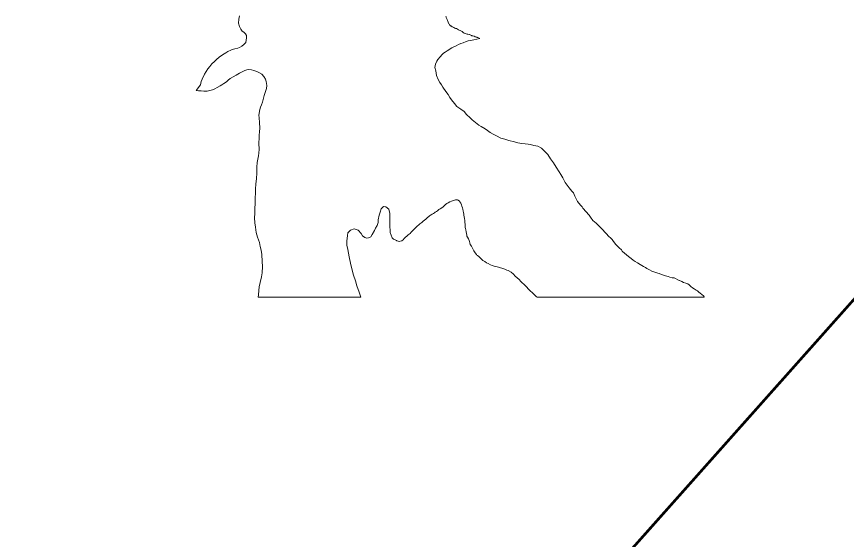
# Model space of a CAD drawing. Extents: x -1643653 to 4543381, y 1624270 to 13878484.
# Drawn here: x 683892 to 686694, y 8951682 to 8953449 of the extents above; entities that cross this region are included whole.
import ezdxf

# ---------------------------------------------------------------- set-up
doc = ezdxf.new("R2010")
doc.units = 0
doc.header["$LTSCALE"] = 200
for name, color, linetype, lineweight in [('1', 7, 'Continuous', 13), ('27', 7, 'Continuous', 53), ('29', 7, 'Continuous', 13)]:
    doc.layers.add(name, color=color, linetype=linetype, lineweight=lineweight)

msp = doc.modelspace()

# ---------------------------------------------------------------- linework, layer by layer
at = {"layer": '1', "lineweight": 25}
msp.add_spline([(814781, 9009175.5), (814787.2, 9009173.4), (814796.9, 9009173.4), (814799.4, 9009172.4), (814805.1, 9009174.5), (814805.6, 9009176.5), (814811.7, 9009179.5), (814811.7, 9009179.5), (814801.5, 9009181), (814790.7, 9009181.5), (814784.1, 9009183.1), (814777.4, 9009185.1), (814778.4, 9009175.5)], degree=3, dxfattribs=at)
at = {"layer": '27'}
msp.add_lwpolyline([(681067, 8945109.2), (680369.3, 8945354.3), (688585, 8954592.4), (680369.3, 8945354.3)], dxfattribs=at)
at = {"layer": '29'}
msp.add_line((684708.1, 8952500.1), (684708.1, 8952500), dxfattribs=at)
at = {"layer": '29', "lineweight": 53}
msp.add_lwpolyline([(680324.2, 8945303.6), (688585, 8954592.4), (688741.1, 8957552.5)], dxfattribs=at)
msp.add_lwpolyline([(680324.2, 8945303.6), (688585, 8954592.4), (688741.1, 8957552.5)], dxfattribs=at)
at = {"layer": '29'}
for points in [[(684499.2, 8953198.9), (684513, 8953218.2), (684515.6, 8953229.4), (684519.3, 8953236.9), (684526.5, 8953253.8), (684532.1, 8953263), (684538.4, 8953272.3), (684544.3, 8953280.2), (684552.1, 8953288.9), (684560.2, 8953296.8), (684567.5, 8953303.9), (684576.4, 8953311.7), (684587.7, 8953319.7), (684599.4, 8953326.5), (684605.2, 8953330.1), (684615.2, 8953335), (684620.6, 8953336.8), (684629.1, 8953339.6), (684639.2, 8953342.3), (684644.9, 8953344.3), (684653, 8953348.5), (684660.1, 8953353.8), (684666, 8953361.3), (684667.6, 8953369.1), (684668.9, 8953377.2), (684668.5, 8953385), (684664.9, 8953390), (684659.5, 8953395.4), (684654.1, 8953399.3), (684649.8, 8953405.8), (684645.1, 8953414.9), (684641.6, 8953426), (684642.8, 8953440), (684645.2, 8953451.3)], [(684499.2, 8953198.9), (684513, 8953218.2), (684515.6, 8953229.4), (684519.3, 8953236.9), (684526.5, 8953253.8), (684532.1, 8953263), (684538.4, 8953272.3), (684544.3, 8953280.2), (684552.1, 8953288.9), (684560.2, 8953296.8), (684567.5, 8953303.9), (684576.4, 8953311.7), (684587.7, 8953319.7), (684599.4, 8953326.5), (684605.2, 8953330.1), (684615.2, 8953335), (684620.6, 8953336.8), (684629.1, 8953339.6), (684639.2, 8953342.3), (684644.9, 8953344.3), (684653, 8953348.5), (684660.1, 8953353.8), (684666, 8953361.3), (684667.6, 8953369.1), (684668.9, 8953377.2), (684668.5, 8953385), (684664.9, 8953390), (684659.5, 8953395.4), (684654.1, 8953399.3), (684649.8, 8953405.8), (684645.1, 8953414.9), (684641.6, 8953426), (684642.8, 8953440), (684645.2, 8953451.3)], [(685342, 8953450), (685342.2, 8953447.8), (685343, 8953445.2), (685344.1, 8953443.5), (685345.3, 8953440.7), (685346.5, 8953438.7), (685347.3, 8953435.5), (685347.9, 8953432.7), (685349.3, 8953429.5), (685350.7, 8953426.8), (685351.9, 8953424.5), (685353.7, 8953422.6), (685355.1, 8953420), (685357, 8953417.6), (685358.3, 8953416.8), (685359.1, 8953416.7), (685360.8, 8953415.7), (685363.5, 8953413.9), (685366.7, 8953412.5), (685368.3, 8953411.3), (685371.5, 8953409.9), (685374.3, 8953408.7), (685377.3, 8953407.8), (685381.4, 8953405.5), (685384.2, 8953404.2), (685386.9, 8953402.7), (685389.6, 8953401.7), (685392.1, 8953400.5), (685394.1, 8953399.4)], [(685342, 8953450), (685342.2, 8953447.8), (685343, 8953445.2), (685344.1, 8953443.5), (685345.3, 8953440.7), (685346.5, 8953438.7), (685347.3, 8953435.5), (685347.9, 8953432.7), (685349.3, 8953429.5), (685350.7, 8953426.8), (685351.9, 8953424.5), (685353.7, 8953422.6), (685355.1, 8953420), (685357, 8953417.6), (685358.3, 8953416.8), (685359.1, 8953416.7), (685360.8, 8953415.7), (685363.5, 8953413.9), (685366.7, 8953412.5), (685368.3, 8953411.3), (685371.5, 8953409.9), (685374.3, 8953408.7), (685377.3, 8953407.8), (685381.4, 8953405.5), (685384.2, 8953404.2), (685386.9, 8953402.7), (685389.6, 8953401.7), (685392.1, 8953400.5), (685394.1, 8953399.4)], [(685394.1, 8953399.4), (685396.9, 8953397.6), (685400.2, 8953395.1), (685404, 8953392.9), (685406.7, 8953391.9), (685410.3, 8953390.8), (685413.6, 8953389.6), (685416.4, 8953388.9), (685420, 8953388.2), (685421.8, 8953387.5), (685426.4, 8953385.4), (685428.1, 8953384.3), (685429.6, 8953383.8), (685431.6, 8953383.2), (685432.2, 8953383), (685436.7, 8953382.1), (685440.2, 8953380.6), (685442.6, 8953380.2), (685446.2, 8953378.7), (685447.7, 8953378.3), (685449.3, 8953377.9), (685451.7, 8953376.7), (685455.9, 8953374.5)], [(685394.1, 8953399.4), (685396.9, 8953397.6), (685400.2, 8953395.1), (685404, 8953392.9), (685406.7, 8953391.9), (685410.3, 8953390.8), (685413.6, 8953389.6), (685416.4, 8953388.9), (685420, 8953388.2), (685421.8, 8953387.5), (685426.4, 8953385.4), (685428.1, 8953384.3), (685429.6, 8953383.8), (685431.6, 8953383.2), (685432.2, 8953383), (685436.7, 8953382.1), (685440.2, 8953380.6), (685442.6, 8953380.2), (685446.2, 8953378.7), (685447.7, 8953378.3), (685449.3, 8953377.9), (685451.7, 8953376.7), (685455.9, 8953374.5)], [(685403.1, 8953127.4), (685391.7, 8953135.2), (685379.1, 8953145.2), (685370.3, 8953155), (685361, 8953167.3), (685354.6, 8953175), (685348.9, 8953185.4), (685341.6, 8953195.4), (685331.8, 8953210.3), (685326.6, 8953218.1), (685321.6, 8953225.7), (685315.6, 8953235.8), (685310.4, 8953249), (685307.9, 8953265.2), (685305, 8953276.4), (685306.3, 8953287.4), (685311.2, 8953297.5), (685314.7, 8953303.7), (685322.6, 8953312.8), (685328.9, 8953320), (685333.6, 8953324.8), (685339.4, 8953328.4), (685346.5, 8953332.7), (685362.3, 8953343), (685368.8, 8953346.8), (685376.7, 8953350.1), (685383.8, 8953354.4), (685391.7, 8953357.3), (685400, 8953360.3), (685410.2, 8953364.4), (685416.5, 8953366.5), (685424.3, 8953368.2), (685435.7, 8953370.4), (685455.9, 8953374.5)], [(685455.9, 8953374.5), (685435.7, 8953370.4), (685424.3, 8953368.2), (685416.5, 8953366.5), (685410.2, 8953364.4), (685400, 8953360.3), (685391.7, 8953357.3), (685383.8, 8953354.4), (685376.7, 8953350.1), (685368.8, 8953346.8), (685362.3, 8953343), (685346.5, 8953332.7), (685339.4, 8953328.4), (685333.6, 8953324.8), (685328.9, 8953320), (685322.6, 8953312.8), (685314.7, 8953303.7), (685311.2, 8953297.5), (685306.3, 8953287.4), (685305, 8953276.4), (685307.9, 8953265.2), (685310.4, 8953249), (685315.6, 8953235.8), (685321.6, 8953225.7), (685326.6, 8953218.1), (685331.8, 8953210.3), (685341.6, 8953195.4), (685348.9, 8953185.4), (685354.6, 8953175), (685361, 8953167.3), (685370.3, 8953155), (685379.1, 8953145.2), (685391.7, 8953135.2), (685403.1, 8953127.4)], [(684499.2, 8953198.9), (684506.2, 8953198), (684515.6, 8953197.3), (684524.8, 8953196.6), (684536.3, 8953196.7), (684545.2, 8953198.7), (684553.7, 8953201.6), (684561.3, 8953204.9), (684569.1, 8953208.9), (684579.2, 8953214.3), (684585.2, 8953217.9), (684592.1, 8953222.5), (684600.8, 8953228.4), (684607.2, 8953233.6), (684614, 8953238.8), (684623.2, 8953244.9), (684633.3, 8953250.8), (684644.5, 8953256.8), (684654.4, 8953261.6), (684662.7, 8953265.9), (684669.6, 8953268.1), (684677, 8953269.2), (684686, 8953268.5), (684693.3, 8953266.6), (684703.6, 8953263.3), (684710.7, 8953259.5), (684720.6, 8953253.5), (684727.6, 8953246.6), (684732.5, 8953236.8), (684735.4, 8953229.5), (684736.6, 8953222.7), (684737, 8953215.2), (684735.6, 8953205.6), (684731.6, 8953192.2), (684728.4, 8953181.8), (684724.5, 8953168.9), (684722.8, 8953159), (684719.6, 8953150.6), (684715.7, 8953143), (684713.1, 8953134.8)], [(684713.1, 8953134.8), (684715.7, 8953143), (684719.6, 8953150.6), (684722.8, 8953159), (684724.5, 8953168.9), (684728.4, 8953181.8), (684731.6, 8953192.2), (684735.6, 8953205.6), (684737, 8953215.2), (684736.6, 8953222.7), (684735.4, 8953229.5), (684732.5, 8953236.8), (684727.6, 8953246.6), (684720.6, 8953253.5), (684710.7, 8953259.5), (684703.6, 8953263.3), (684693.3, 8953266.6), (684686, 8953268.5), (684677, 8953269.2), (684669.6, 8953268.1), (684662.7, 8953265.9), (684654.4, 8953261.6), (684644.5, 8953256.8), (684633.3, 8953250.8), (684623.2, 8953244.9), (684614, 8953238.8), (684607.2, 8953233.6), (684600.8, 8953228.4), (684592.1, 8953222.5), (684585.2, 8953217.9), (684579.2, 8953214.3), (684569.1, 8953208.9), (684561.3, 8953204.9), (684553.7, 8953201.6), (684545.2, 8953198.7), (684536.3, 8953196.7), (684524.8, 8953196.6), (684515.6, 8953197.3), (684506.2, 8953198), (684499.2, 8953198.9)], [(684713.1, 8953134.8), (684710.8, 8953115.5), (684711.2, 8953106.3), (684713, 8953090.5), (684714, 8953071.6), (684712.6, 8953059.5), (684711.9, 8953047.8), (684711.8, 8953039.7), (684710.7, 8953019.3), (684711.2, 8953000.9), (684710, 8952987.3), (684709.1, 8952977.6), (684704.7, 8952955.6), (684703.7, 8952940.2), (684703, 8952920.9), (684702.3, 8952900.1), (684700, 8952883.9), (684698.8, 8952864.9), (684698.7, 8952851.5), (684698.2, 8952836.3), (684697.7, 8952818.1), (684696.6, 8952798.6), (684696.3, 8952783.4), (684696.1, 8952768.1), (684697, 8952751.2), (684699.4, 8952736.7), (684701.4, 8952719.6), (684706.1, 8952703.2), (684712, 8952685.1), (684715, 8952671.9), (684717.6, 8952659), (684719.9, 8952644.3), (684721.5, 8952620.5), (684722.8, 8952604.5), (684721.2, 8952582.8), (684718.8, 8952568.9), (684715.2, 8952549.7), (684711.7, 8952535), (684709.7, 8952523.2), (684709, 8952508.9), (684708.1, 8952500)], [(684708.1, 8952500), (684709, 8952508.9), (684709.7, 8952523.2), (684711.7, 8952535), (684715.2, 8952549.7), (684718.8, 8952568.9), (684721.2, 8952582.8), (684722.8, 8952604.5), (684721.5, 8952620.5), (684719.9, 8952644.3), (684717.6, 8952659), (684715, 8952671.9), (684712, 8952685.1), (684706.1, 8952703.2), (684701.4, 8952719.6), (684699.4, 8952736.7), (684697, 8952751.2), (684696.1, 8952768.1), (684696.3, 8952783.4), (684696.6, 8952798.6), (684697.7, 8952818.1), (684698.2, 8952836.3), (684698.7, 8952851.5), (684698.8, 8952864.9), (684700, 8952883.9), (684702.3, 8952900.1), (684703, 8952920.9), (684703.7, 8952940.2), (684704.7, 8952955.6), (684709.1, 8952977.6), (684710, 8952987.3), (684711.2, 8953000.9), (684710.7, 8953019.3), (684711.8, 8953039.7), (684711.9, 8953047.8), (684712.6, 8953059.5), (684714, 8953071.6), (684713, 8953090.5), (684711.2, 8953106.3), (684710.8, 8953115.5), (684713.1, 8953134.8)], [(686214, 8952500), (686213.2, 8952501.6), (686211, 8952504.5), (686205.8, 8952509.5), (686199.9, 8952513.9), (686195.8, 8952517.8), (686191.4, 8952521.5), (686186.3, 8952524.7), (686180, 8952528.5), (686174.6, 8952531.6), (686168.5, 8952536.7), (686163.4, 8952542.7), (686158.8, 8952545.6), (686152.1, 8952547.9), (686144.4, 8952550.3), (686137.8, 8952553), (686131, 8952556.5), (686128.8, 8952557.4), (686112.1, 8952565.5), (686105.8, 8952565.5), (686097.7, 8952568.6), (686092, 8952570.2), (686083.6, 8952572.6), (686076.8, 8952574.5), (686069.5, 8952576.7), (686061.3, 8952580.6), (686057.3, 8952581.5), (686047.3, 8952585.2), (686037.6, 8952588.2), (686028.9, 8952592.9), (686019.6, 8952597.9), (686015.3, 8952600.5), (686009.3, 8952603.9), (686003.3, 8952607.4), (685997.8, 8952610.9), (685988.2, 8952616), (685980.9, 8952620.8), (685974, 8952625.7), (685967.8, 8952631.2), (685958.8, 8952637.6), (685938.5, 8952654.5), (685937.2, 8952656.1), (685934.3, 8952660.2), (685926.7, 8952667.3), (685922, 8952672.3), (685915.8, 8952679), (685907.6, 8952688.8), (685902.9, 8952695.4), (685898.4, 8952700.2), (685891.3, 8952706.5), (685884.3, 8952714.3), (685878.3, 8952720), (685871.2, 8952728), (685864.6, 8952735.2), (685858.4, 8952741.6), (685849.6, 8952750.3), (685837.8, 8952759.7), (685830.4, 8952770.5), (685825.1, 8952777.5), (685804.5, 8952801.1), (685801.5, 8952805.7), (685796.6, 8952811.4), (685786.5, 8952823.9), (685777.1, 8952841.4), (685772.1, 8952852.7), (685767.1, 8952858.4), (685758, 8952869.5), (685744.5, 8952888), (685736.7, 8952903.6), (685730, 8952915.5), (685723.9, 8952924.4), (685714.5, 8952939.6), (685705.5, 8952954.9), (685694.6, 8952968.2), (685686.2, 8952982.3), (685673.9, 8952995.4), (685664, 8953004.4), (685652.5, 8953010.2), (685638.5, 8953013.1), (685627.5, 8953016.1), (685619.4, 8953017.6), (685609.8, 8953018.4), (685598, 8953019.5), (685584.4, 8953021.6), (685573.2, 8953025), (685554.6, 8953030.4), (685540.4, 8953034.2), (685527.8, 8953038.2), (685512.5, 8953045.2), (685501.8, 8953050.8), (685490.9, 8953057.2), (685482.8, 8953063.5), (685474.2, 8953069.5), (685460.8, 8953077.2), (685453.3, 8953082.2), (685441.4, 8953091.2), (685430.6, 8953100.1), (685420.9, 8953109.7), (685415, 8953114.8), (685411.6, 8953117.8), (685403.1, 8953127.4)], [(685403.1, 8953127.4), (685411.6, 8953117.8), (685415, 8953114.8), (685420.9, 8953109.7), (685430.6, 8953100.1), (685441.4, 8953091.2), (685453.3, 8953082.2), (685460.8, 8953077.2), (685474.2, 8953069.5), (685482.8, 8953063.5), (685490.9, 8953057.2), (685501.8, 8953050.8), (685512.5, 8953045.2), (685527.8, 8953038.2), (685540.4, 8953034.2), (685554.6, 8953030.4), (685573.2, 8953025), (685584.4, 8953021.6), (685598, 8953019.5), (685609.8, 8953018.4), (685619.4, 8953017.6), (685627.5, 8953016.1), (685638.5, 8953013.1), (685652.5, 8953010.2), (685664, 8953004.4), (685673.9, 8952995.4), (685686.2, 8952982.3), (685694.6, 8952968.2), (685705.5, 8952954.9), (685714.5, 8952939.6), (685723.9, 8952924.4), (685730, 8952915.5), (685736.7, 8952903.6), (685744.5, 8952888), (685758, 8952869.5), (685767.1, 8952858.4), (685772.1, 8952852.7), (685777.1, 8952841.4), (685786.5, 8952823.9), (685796.6, 8952811.4), (685801.5, 8952805.7), (685804.5, 8952801.1), (685825.1, 8952777.5), (685830.4, 8952770.5), (685837.8, 8952759.7), (685849.6, 8952750.3), (685858.4, 8952741.6), (685864.6, 8952735.2), (685871.2, 8952728), (685878.3, 8952720), (685884.3, 8952714.3), (685891.3, 8952706.5), (685898.4, 8952700.2), (685902.9, 8952695.4), (685907.6, 8952688.8), (685915.8, 8952679), (685922, 8952672.3), (685926.7, 8952667.3), (685934.3, 8952660.2), (685937.2, 8952656.1), (685938.5, 8952654.5), (685958.8, 8952637.6), (685967.8, 8952631.2), (685974, 8952625.7), (685980.9, 8952620.8), (685988.2, 8952616), (685997.8, 8952610.9), (686003.3, 8952607.4), (686009.3, 8952603.9), (686015.3, 8952600.5), (686019.6, 8952597.9), (686028.9, 8952592.9), (686037.6, 8952588.2), (686047.3, 8952585.2), (686057.3, 8952581.5), (686061.3, 8952580.6), (686069.5, 8952576.7), (686076.8, 8952574.5), (686083.6, 8952572.6), (686092, 8952570.2), (686097.7, 8952568.6), (686105.8, 8952565.5), (686112.1, 8952565.5), (686128.8, 8952557.4), (686131, 8952556.5), (686137.8, 8952553), (686144.4, 8952550.3), (686152.1, 8952547.9), (686158.8, 8952545.6), (686163.4, 8952542.7), (686168.5, 8952536.7), (686174.6, 8952531.6), (686180, 8952528.5), (686186.3, 8952524.7), (686191.4, 8952521.5), (686195.8, 8952517.8), (686199.9, 8952513.9), (686205.8, 8952509.5), (686211, 8952504.5), (686213.2, 8952501.6), (686214, 8952500)], [(685160.3, 8952700.9), (685153.8, 8952718.7), (685152.2, 8952746.2), (685152.2, 8952783.4), (685148.9, 8952797.9), (685138.9, 8952806), (685131, 8952806.9), (685122.7, 8952798.9), (685119.7, 8952787.3), (685116.6, 8952777.6), (685113.2, 8952761.8), (685113, 8952752.3), (685109.6, 8952742.3), (685103.7, 8952733.5), (685100.6, 8952725.5), (685093, 8952711.9), (685088.1, 8952704.7), (685081, 8952700.6), (685074.6, 8952700.3), (685067.8, 8952701.8), (685060.5, 8952707.4), (685055.3, 8952715.2), (685046, 8952727.4), (685032, 8952731.5), (685019.7, 8952726.7), (685010.7, 8952717.8), (685009.2, 8952708.9), (685007.3, 8952689.8), (685007.8, 8952676), (685010.7, 8952661.4), (685015.1, 8952636.6), (685019.7, 8952615.1), (685024.5, 8952596.4), (685029.9, 8952575.3), (685036.8, 8952555.9), (685040.8, 8952538.9), (685049.4, 8952517), (685054.1, 8952500), (685054.1, 8952500.1), (684708.1, 8952500.1)], [(685054.1, 8952500), (685049.4, 8952517), (685040.8, 8952538.9), (685036.8, 8952555.9), (685029.9, 8952575.3), (685024.5, 8952596.4), (685019.7, 8952615.1), (685015.1, 8952636.6), (685010.7, 8952661.4), (685007.8, 8952676), (685007.3, 8952689.8), (685009.2, 8952708.9), (685010.7, 8952717.8), (685019.7, 8952726.7), (685032, 8952731.5), (685046, 8952727.4), (685055.3, 8952715.2), (685060.5, 8952707.4), (685067.8, 8952701.8), (685074.6, 8952700.3), (685081, 8952700.6), (685088.1, 8952704.7), (685093, 8952711.9), (685100.6, 8952725.5), (685103.7, 8952733.5), (685109.6, 8952742.3), (685113, 8952752.3), (685113.2, 8952761.8), (685116.6, 8952777.6), (685119.7, 8952787.3), (685122.7, 8952798.9), (685131, 8952806.9), (685138.9, 8952806), (685148.9, 8952797.9), (685152.2, 8952783.4), (685152.2, 8952746.2), (685153.8, 8952718.7), (685160.3, 8952700.9)], [(685204.2, 8952701.9), (685211, 8952707.6), (685214.8, 8952710.8), (685220.7, 8952715.8), (685224.6, 8952720.2), (685229.2, 8952724.7), (685233.6, 8952729), (685236.1, 8952731.6), (685237.2, 8952733.1), (685239.2, 8952735.3), (685242.3, 8952738.3), (685245.8, 8952741), (685249.3, 8952744.3), (685254.3, 8952748.8), (685260.8, 8952752.7), (685265.1, 8952756.9), (685269.6, 8952760.8), (685273.5, 8952763.9), (685279.6, 8952769.7), (685283.7, 8952773.3), (685286.2, 8952775.3), (685290.1, 8952777.5), (685292.6, 8952778.9), (685295.6, 8952780.9), (685299.9, 8952783.6), (685302.8, 8952785.6), (685306, 8952787.9), (685310.4, 8952790.4), (685313.4, 8952792.6), (685318.2, 8952796.4), (685322.8, 8952799.5), (685327.8, 8952802.2), (685332.8, 8952805.9), (685336.3, 8952809.1), (685341, 8952813.8), (685345, 8952816.7), (685349.3, 8952819.2), (685355.2, 8952822.1), (685360.5, 8952824.5), (685364.1, 8952825.9), (685367.3, 8952827.4), (685370.3, 8952828.3), (685374.5, 8952828.9), (685378.2, 8952829), (685380.5, 8952829), (685383.2, 8952827.8), (685387.7, 8952825), (685389.2, 8952823.2), (685391.7, 8952818.6), (685394.4, 8952812.3), (685395.7, 8952808.3), (685397.6, 8952802.8), (685398.7, 8952797.7), (685400.2, 8952791.1), (685401.1, 8952786.3), (685402, 8952780.6), (685402.6, 8952777.3), (685403.6, 8952771.8), (685404.7, 8952766.4), (685405.7, 8952759.9), (685405.9, 8952756.5), (685406.1, 8952753.1), (685406.7, 8952746.9), (685406.7, 8952744.7), (685407, 8952735.4), (685407.7, 8952732.1), (685408.9, 8952727.7), (685409.9, 8952721.7), (685410.9, 8952715.8), (685412.2, 8952710.2), (685413, 8952706.5), (685415.2, 8952703.1), (685418.1, 8952697.3), (685420, 8952692), (685421.5, 8952688.9), (685422.4, 8952684.3), (685424.2, 8952678.8), (685427.8, 8952673.2), (685431.1, 8952666.4), (685436.5, 8952656.7), (685441.1, 8952649.8), (685444.9, 8952645), (685446.4, 8952643), (685448.2, 8952641.7), (685452.5, 8952638.2), (685456.6, 8952634.4), (685463.2, 8952627.7), (685466.6, 8952625), (685468.8, 8952623.2), (685473.8, 8952620.6), (685479.4, 8952616.8), (685484.3, 8952614), (685492, 8952610.1), (685497.8, 8952607.5), (685508.3, 8952604.3), (685514.5, 8952602.7), (685519.4, 8952601.4), (685525.8, 8952599.5), (685530.4, 8952598.2), (685540.4, 8952595), (685547.5, 8952592.3)], [(685547.5, 8952592.3), (685540.4, 8952595), (685530.4, 8952598.2), (685525.8, 8952599.5), (685519.4, 8952601.4), (685514.5, 8952602.7), (685508.3, 8952604.3), (685497.8, 8952607.5), (685492, 8952610.1), (685484.3, 8952614), (685479.4, 8952616.8), (685473.8, 8952620.6), (685468.8, 8952623.2), (685466.6, 8952625), (685463.2, 8952627.7), (685456.6, 8952634.4), (685452.5, 8952638.2), (685448.2, 8952641.7), (685446.4, 8952643), (685444.9, 8952645), (685441.1, 8952649.8), (685436.5, 8952656.7), (685431.1, 8952666.4), (685427.8, 8952673.2), (685424.2, 8952678.8), (685422.4, 8952684.3), (685421.5, 8952688.9), (685420, 8952692), (685418.1, 8952697.3), (685415.2, 8952703.1), (685413, 8952706.5), (685412.2, 8952710.2), (685410.9, 8952715.8), (685409.9, 8952721.7), (685408.9, 8952727.7), (685407.7, 8952732.1), (685407, 8952735.4), (685406.7, 8952744.7), (685406.7, 8952746.9), (685406.1, 8952753.1), (685405.9, 8952756.5), (685405.7, 8952759.9), (685404.7, 8952766.4), (685403.6, 8952771.8), (685402.6, 8952777.3), (685402, 8952780.6), (685401.1, 8952786.3), (685400.2, 8952791.1), (685398.7, 8952797.7), (685397.6, 8952802.8), (685395.7, 8952808.3), (685394.4, 8952812.3), (685391.7, 8952818.6), (685389.2, 8952823.2), (685387.7, 8952825), (685383.2, 8952827.8), (685380.5, 8952829), (685378.2, 8952829), (685374.5, 8952828.9), (685370.3, 8952828.3), (685367.3, 8952827.4), (685364.1, 8952825.9), (685360.5, 8952824.5), (685355.2, 8952822.1), (685349.3, 8952819.2), (685345, 8952816.7), (685341, 8952813.8), (685336.3, 8952809.1), (685332.8, 8952805.9), (685327.8, 8952802.2), (685322.8, 8952799.5), (685318.2, 8952796.4), (685313.4, 8952792.6), (685310.4, 8952790.4), (685306, 8952787.9), (685302.8, 8952785.6), (685299.9, 8952783.6), (685295.6, 8952780.9), (685292.6, 8952778.9), (685290.1, 8952777.5), (685286.2, 8952775.3), (685283.7, 8952773.3), (685279.6, 8952769.7), (685273.5, 8952763.9), (685269.6, 8952760.8), (685265.1, 8952756.9), (685260.8, 8952752.7), (685254.3, 8952748.8), (685249.3, 8952744.3), (685245.8, 8952741), (685242.3, 8952738.3), (685239.2, 8952735.3), (685237.2, 8952733.1), (685236.1, 8952731.6), (685233.6, 8952729), (685229.2, 8952724.7), (685224.6, 8952720.2), (685220.7, 8952715.8), (685214.8, 8952710.8), (685211, 8952707.6), (685204.2, 8952701.9)], [(685160.3, 8952700.9), (685160.3, 8952700.9), (685164.5, 8952696.6), (685167.4, 8952695.5), (685170.8, 8952693.7), (685172.5, 8952693.1), (685175.1, 8952691.6), (685175.9, 8952691.1), (685180.6, 8952689.7), (685184.4, 8952689), (685192, 8952690.4), (685192.8, 8952690.7), (685194.3, 8952691.8), (685197.2, 8952694.8), (685200.8, 8952698.3), (685203.4, 8952701.2), (685204.2, 8952701.9)], [(685204.2, 8952701.9), (685203.4, 8952701.2), (685200.8, 8952698.3), (685197.2, 8952694.8), (685194.3, 8952691.8), (685192.8, 8952690.7), (685192, 8952690.4), (685184.4, 8952689), (685180.6, 8952689.7), (685175.9, 8952691.1), (685175.1, 8952691.6), (685172.5, 8952693.1), (685170.8, 8952693.7), (685167.4, 8952695.5), (685164.5, 8952696.6), (685160.3, 8952700.9), (685160.3, 8952700.9)], [(685547.5, 8952592.3), (685552.4, 8952590.4), (685562, 8952584.8), (685569.9, 8952578), (685575.8, 8952571.9), (685582.3, 8952565.6), (685588.8, 8952559.7), (685595.1, 8952553.5), (685599.7, 8952549.2), (685604.7, 8952544.4), (685608, 8952541.4), (685611.3, 8952538.2), (685614.9, 8952534.7), (685619.8, 8952529.1), (685624.2, 8952524), (685628.9, 8952519.6), (685632, 8952517.3), (685638, 8952512.2), (685643.3, 8952506.2), (685646.9, 8952503), (685650.1, 8952500)], [(685650.1, 8952500), (685646.9, 8952503), (685643.3, 8952506.2), (685638, 8952512.2), (685632, 8952517.3), (685628.9, 8952519.6), (685624.2, 8952524), (685619.8, 8952529.1), (685614.9, 8952534.7), (685611.3, 8952538.2), (685608, 8952541.4), (685604.7, 8952544.4), (685599.7, 8952549.2), (685595.1, 8952553.5), (685588.8, 8952559.7), (685582.3, 8952565.6), (685575.8, 8952571.9), (685569.9, 8952578), (685562, 8952584.8), (685552.4, 8952590.4), (685547.5, 8952592.3)], [(686214, 8952500), (686214, 8952500.1), (685650.1, 8952500.1), (685650.1, 8952500)]]:
    msp.add_lwpolyline(points, dxfattribs=at)

doc.saveas('drawing.dxf')
